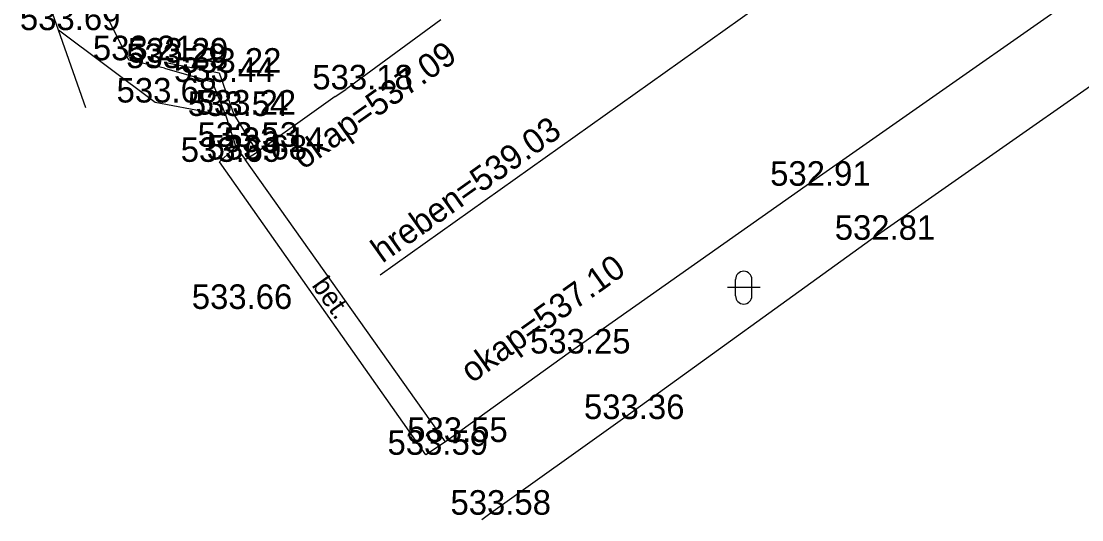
# Model space of a CAD drawing. Extents: x -668867 to -667827, y -1131943 to -1131019.
# Drawn here: x -668809.22 to -668776.84, y -1131379.05 to -1131363.84 of the extents above; entities that cross this region are included whole.
import ezdxf

# ---------------------------------------------------------------- set-up
doc = ezdxf.new("R2010")
doc.units = 0
for name, color, linetype in [('G_Bod_tecka', 7, 'Continuous'), ('G_Bod_vyska', 7, 'Continuous'), ('G_Breh_Teren', 7, 'Continuous'), ('G_Budovy_Objekty', 7, 'Continuous'), ('G_Budovy_vstupy', 7, 'Continuous'), ('G_Cesty_Schody', 7, 'Continuous'), ('G_Plochy_zpevnene', 7, 'Continuous'), ('G_Ploty', 7, 'Continuous'), ('G_Popisy_povrchu', 7, 'Continuous'), ('G_Poznamky_odkaz', 7, 'Continuous'), ('G_Zelen-Znacky', 7, 'Continuous')]:
    doc.layers.add(name, color=color, linetype=linetype)

msp = doc.modelspace()

# ---------------------------------------------------------------- linework, layer by layer
at = {"layer": 'G_Bod_tecka'}
for p, q in [((-668808.08, -1131364.11), (-668808.08, -1131364.11)), ((-668805.93, -1131365.03), (-668805.93, -1131365.03)), ((-668804.8, -1131365.1), (-668804.8, -1131365.1)), ((-668804.85, -1131365.27), (-668804.85, -1131365.27)), ((-668803.18, -1131365.41), (-668803.18, -1131365.41)), ((-668803.39, -1131365.69), (-668803.39, -1131365.69)), ((-668799.31, -1131365.92), (-668799.31, -1131365.92)), ((-668805.13, -1131366.32), (-668805.13, -1131366.32)), ((-668802.97, -1131366.73), (-668802.97, -1131366.73)), ((-668802.73, -1131366.69), (-668802.73, -1131366.69)), ((-668802.67, -1131367.67), (-668802.67, -1131367.67)), ((-668802.38, -1131368.06), (-668802.38, -1131368.06)), ((-668802.02, -1131367.83), (-668802.02, -1131367.83)), ((-668803.17, -1131368.13), (-668803.17, -1131368.13)), ((-668785.25, -1131368.86), (-668785.25, -1131368.86)), ((-668783.28, -1131370.51), (-668783.28, -1131370.51)), ((-668792.52, -1131373.98), (-668792.52, -1131373.98)), ((-668790.86, -1131375.98), (-668790.86, -1131375.98)), ((-668796.27, -1131376.68), (-668796.27, -1131376.68)), ((-668796.87, -1131377.07), (-668796.87, -1131377.07)), ((-668794.95, -1131378.9), (-668794.95, -1131378.9))]:
    msp.add_line(p, q, dxfattribs=at)
at = {"layer": 'G_Breh_Teren'}
for points in [[(-668804.85, -1131365.27), (-668805.93, -1131365.03), (-668806.77, -1131363.35), (-668807.44, -1131360.99), (-668808.39, -1131358.55)], [(-668802.97, -1131366.73), (-668805.13, -1131366.32), (-668808.08, -1131364.11)]]:
    msp.add_lwpolyline(points, dxfattribs=at)
at = {"layer": 'G_Budovy_Objekty'}
msp.add_line((-668799.63, -1131366.14), (-668799.31, -1131365.92), dxfattribs=at)
msp.add_lwpolyline([(-668804.42, -1131308.89), (-668804.31, -1131308.81), (-668803.26, -1131308.02), (-668800.53, -1131305.99), (-668798.23, -1131304.46), (-668797.85, -1131304.18), (-668798.15, -1131303.73), (-668797.31, -1131303.18), (-668797, -1131303.52), (-668794.18, -1131301.57), (-668786.93, -1131311.75), (-668777.34, -1131325.28), (-668768.2, -1131338.05), (-668763.63, -1131344.49), (-668759.41, -1131350.4), (-668766.39, -1131355.46), (-668773.83, -1131360.86), (-668785.25, -1131368.86), (-668792.52, -1131373.98), (-668796.27, -1131376.68), (-668802.38, -1131368.06), (-668802.02, -1131367.83)], dxfattribs=at)
at = {"layer": 'G_Budovy_vstupy'}
msp.add_line((-668796.41, -1131363.8), (-668799.31, -1131365.92), dxfattribs=at)
msp.add_lwpolyline([(-668799.63, -1131366.14), (-668802.02, -1131367.83)], dxfattribs=at)
at = {"layer": 'G_Cesty_Schody'}
msp.add_line((-668798.26, -1131371.58), (-668769.9, -1131351.4), dxfattribs=at)
at = {"layer": 'G_Plochy_zpevnene'}
for points in [[(-668804.8, -1131365.1), (-668803.18, -1131365.41), (-668802.73, -1131366.69), (-668802.02, -1131367.83)], [(-668804.85, -1131365.27), (-668803.39, -1131365.69), (-668802.97, -1131366.73), (-668802.67, -1131367.67), (-668802.38, -1131368.06)], [(-668796.27, -1131376.68), (-668796.87, -1131377.07), (-668803.17, -1131368.13), (-668802.67, -1131367.67)]]:
    msp.add_lwpolyline(points, dxfattribs=at)
at = {"layer": 'G_Ploty'}
for points in [[(-668754.02, -1131349.56), (-668759.39, -1131353.31), (-668765.37, -1131357.71), (-668772.54, -1131362.99), (-668783.28, -1131370.51), (-668790.86, -1131375.98), (-668794.95, -1131378.9), (-668795.153, -1131379.054)], [(-668807.247, -1131366.485), (-668808.08, -1131364.11), (-668809.22, -1131360.88)]]:
    msp.add_lwpolyline(points, dxfattribs=at)
at = {"layer": 'G_Zelen-Znacky'}
for p, q in [((-668786.66, -1131371.97), (-668787.66, -1131371.97)), ((-668787.41, -1131372.22), (-668787.41, -1131371.72)), ((-668786.91, -1131372.22), (-668786.91, -1131371.72))]:
    msp.add_line(p, q, dxfattribs=at)
for centre, start, end in [((-668787.16, -1131371.72), 0, 180), ((-668787.16, -1131372.22), 180, 0)]:
    msp.add_arc(centre, 0.25, start, end, dxfattribs=at)

# ---------------------------------------------------------------- texts
at = {"layer": 'G_Bod_vyska'}
for s, p in [('533.69', (-668809.26, -1131364.11)), ('533.21', (-668807.032, -1131365.03)), ('533.29', (-668806.016, -1131365.27)), ('533.29', (-668805.966, -1131365.1)), ('533.22', (-668804.344, -1131365.41)), ('533.44', (-668804.554, -1131365.69)), ('533.18', (-668800.332, -1131365.92)), ('533.68', (-668806.308, -1131366.32)), ('533.54', (-668804.134, -1131366.73)), ('533.22', (-668803.894, -1131366.69)), ('533.53', (-668803.834, -1131367.67)), ('533.14', (-668803.042, -1131367.83)), ('533.69', (-668804.35, -1131368.13)), ('533.68', (-668803.558, -1131368.06)), ('532.91', (-668786.354, -1131368.86)), ('532.81', (-668784.382, -1131370.51)), ('533.66', (-668804.012, -1131372.62)), ('533.25', (-668793.684, -1131373.98)), ('533.36', (-668792.038, -1131375.98)), ('533.55', (-668797.434, -1131376.68)), ('533.59', (-668798.036, -1131377.07)), ('533.58', (-668796.114, -1131378.9))]:
    msp.add_text(s, height=0.75, dxfattribs=at).set_placement(p)
at = {"layer": 'G_Popisy_povrchu'}
msp.add_text('bet.', height=0.6, rotation=305.1723, dxfattribs=at).set_placement((-668800.369, -1131371.9))
at = {"layer": 'G_Poznamky_odkaz'}
for s, p in [('okap=537.09', (-668800.609, -1131368.389)), ('hreben=539.03', (-668798.195, -1131371.24)), ('okap=537.10', (-668795.463, -1131374.904))]:
    msp.add_text(s, height=0.75, rotation=35.4426, dxfattribs=at).set_placement(p)

doc.saveas('drawing.dxf')
